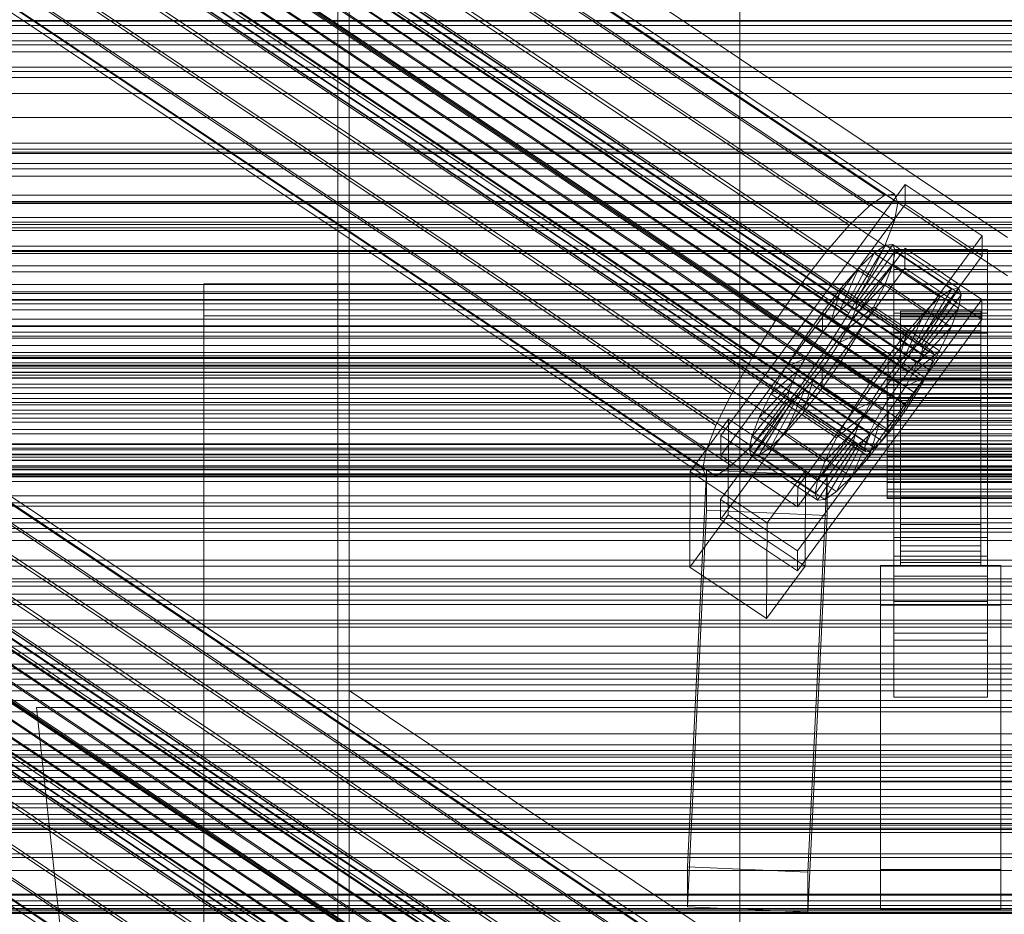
# Model space of a CAD drawing. Header units: millimetres. Extents: x -3490 to 61924, y -72580 to 6847.
# Tile 334 of 656: x -277 to -130, y -33016 to -32882. Entities that reach past the tile are written whole.
import ezdxf

# ---------------------------------------------------------------- set-up
doc = ezdxf.new("R2010")
doc.units = ezdxf.units.MM
for name, color, linetype, lineweight in [('COTAS_P', 1, 'Continuous', 0), ('frontal_C01', 7, 'Continuous', 0), ('frontal_C02', 7, 'Continuous', 0), ('frontal_C02-briq', 7, 'Continuous', 0), ('frontal_C03', 7, 'Continuous', 0), ('frontal_C03-dry', 7, 'Continuous', 0), ('frontal_dosificador', 7, 'Continuous', 0), ('frontal_secador', 7, 'Continuous', 0)]:
    doc.layers.add(name, color=color, linetype=linetype, lineweight=lineweight)
doc.dimstyles.new('R19_100', dxfattribs={"dimtxt": 250, "dimasz": 150, "dimexe": 150, "dimexo": 80, "dimgap": 100, "dimtad": 1, "dimtih": 1, "dimtoh": 1, "dimdsep": 46, "dimcen": 0.09, "dimadec": 0, "dimazin": 0, "dimtfac": 1, "dimtdec": 4, "dimtofl": 0, "dimtmove": 0, "dimatfit": 3, "dimfxl": 1, "dimtolj": 1, "dimtzin": 0, "dimarcsym": 0})

# ---------------------------------------------------------------- blocks, each defined once
blk = doc.blocks.new('DIM_R29_55')
at = {"layer": 'COTAS_P'}
for p, q in [((-3300, -33120), (-3150, -33075)), ((-60, -33120), (-210, -33075)), ((-3300, -34020), (-3300, -33120)), ((-3300, -33120), (-60, -33120)), ((-3300, -33120), (-3150, -33165)), ((-60, -33120), (-210, -33165)), ((-60, -34020), (-60, -33120))]:
    blk.add_line(p, q, dxfattribs=at)
blk.add_text('3240 P', height=250, dxfattribs=at).set_placement((-1680, -33020))
blk = doc.blocks.new('DIM_R29_58')
at = {"layer": 'COTAS_P'}
for p, q in [((-150, -32300), (550, -32300)), ((550, -32300), (505, -32450)), ((550, -34900), (550, -32300)), ((550, -32300), (595, -32450)), ((550, -34900), (505, -34750)), ((550, -34900), (595, -34750)), ((-150, -34900), (550, -34900))]:
    blk.add_line(p, q, dxfattribs=at)
blk.add_text('2600 P', height=250, rotation=90, dxfattribs=at).set_placement((450, -33600))

msp = doc.modelspace()

# ---------------------------------------------------------------- linework, layer by layer
at = {"layer": 'frontal_C01'}
for p, q in [((300, -32939.804), (-300, -32939.804)), ((-300, -32963.878), (300, -32963.878))]:
    msp.add_line(p, q, dxfattribs=at)
at = {"layer": 'frontal_C02'}
for p, q in [((-332.629, -32785.229), (-148.32, -32908.484)), ((-331.181, -32785.072), (-146.872, -32908.326)), ((-334.938, -32786.817), (-150.629, -32910.072)), ((-330.692, -32786.355), (-146.383, -32909.609)), ((-356.348, -32789.478), (-142.549, -32932.453)), ((-355.53, -32788.916), (-141.731, -32931.891)), ((-355.017, -32788.86), (-141.218, -32931.835)), ((-354.844, -32789.314), (-141.045, -32932.29)), ((-337.95, -32789.726), (-153.641, -32912.981)), ((-331.197, -32788.99), (-146.887, -32912.245)), ((-357.415, -32790.509), (-143.617, -32933.484)), ((-355.022, -32790.248), (-141.224, -32933.224)), ((-358.659, -32791.938), (-144.861, -32934.913)), ((-355.541, -32791.598), (-141.742, -32934.573)), ((-146.196, -32936.643), (-359.995, -32793.667)), ((-356.363, -32793.272), (-142.565, -32936.247)), ((-341.461, -32793.759), (-157.152, -32917.013)), ((-332.659, -32792.8), (-148.35, -32916.055)), ((-361.332, -32795.58), (-147.533, -32938.555)), ((-357.434, -32795.155), (-143.635, -32938.13)), ((-358.68, -32797.12), (-144.881, -32940.095)), ((-362.578, -32797.544), (-148.779, -32940.52)), ((-334.981, -32797.523), (-150.672, -32920.778)), ((-363.648, -32799.428), (-149.85, -32942.403)), ((-360.017, -32799.032), (-146.218, -32942.008)), ((-160.922, -32921.894), (-345.231, -32798.64)), ((-364.471, -32801.101), (-150.672, -32944.077)), ((-361.352, -32800.762), (-147.554, -32943.737)), ((-364.989, -32802.451), (-151.191, -32945.427)), ((-362.596, -32802.191), (-148.798, -32945.166)), ((-338.003, -32802.839), (-153.694, -32926.093)), ((-365.168, -32803.385), (-151.369, -32946.361)), ((-364.995, -32803.84), (-151.196, -32946.815)), ((-364.482, -32803.784), (-150.683, -32946.759)), ((-363.664, -32803.221), (-149.865, -32946.197)), ((-349.002, -32804.037), (-164.693, -32927.291)), ((-341.52, -32808.384), (-157.211, -32931.638)), ((-352.519, -32809.582), (-168.21, -32932.836)), ((-345.291, -32813.781), (-160.982, -32937.035)), ((-355.541, -32814.897), (-171.232, -32938.152)), ((-349.061, -32818.662), (-164.752, -32941.916)), ((-357.863, -32819.62), (-173.554, -32942.875)), ((-359.326, -32823.43), (-175.016, -32946.684)), ((-352.572, -32822.694), (-168.263, -32945.949)), ((-359.83, -32826.066), (-175.521, -32949.32)), ((-355.584, -32825.603), (-171.275, -32948.858)), ((-359.341, -32827.349), (-175.032, -32950.603)), ((-357.893, -32827.191), (-173.584, -32950.445)), ((-130, -32914.819), (-228.298, -32849.083)), ((-228.298, -32849.083), (-228.298, -32982.474)), ((-228.298, -32988.204), (-228.298, -32854.814)), ((-228.298, -32854.814), (-130, -32920.549)), ((300, -32882.371), (-300, -32882.371)), ((425, -32885.412), (-425, -32885.412)), ((-425, -32896.866), (425, -32896.866)), ((300, -32902.079), (-300, -32902.079)), ((-172.809, -32944.392), (-145.277, -32906.87)), ((-145.289, -32909.85), (-145.277, -32906.87)), ((-145.277, -32906.87), (-133.809, -32914.539)), ((-150.629, -32910.072), (-148.32, -32908.484)), ((-148.32, -32908.484), (-146.872, -32908.326)), ((-146.872, -32908.326), (-146.383, -32909.609)), ((300, -32909.43), (-300, -32909.43)), ((-145.289, -32909.85), (-172.821, -32947.373)), ((-153.641, -32912.981), (-150.629, -32910.072)), ((-146.383, -32909.609), (-146.887, -32912.245)), ((-133.821, -32917.519), (-145.289, -32909.85)), ((-157.152, -32917.013), (-153.641, -32912.981)), ((-146.887, -32912.245), (-148.35, -32916.055)), ((-133.809, -32914.539), (-161.341, -32952.061)), ((-133.809, -32914.539), (-133.821, -32917.519)), ((-153.199, -32924.222), (-148.226, -32915.962)), ((-152.686, -32924.166), (-147.143, -32915.844)), ((-148.35, -32916.055), (-150.672, -32920.778)), ((-148.226, -32915.962), (-149.953, -32917.149)), ((-147.143, -32915.844), (-148.226, -32915.962)), ((-148.226, -32915.962), (-138.396, -32922.535)), ((-147.143, -32915.844), (-137.313, -32922.417)), ((-146.777, -32916.803), (-147.143, -32915.844)), ((-172.847, -32953.93), (-145.315, -32916.407)), ((-161.353, -32955.042), (-133.821, -32917.519)), ((-160.922, -32921.894), (-157.152, -32917.013)), ((-154.017, -32924.784), (-149.953, -32917.149)), ((-152.513, -32924.62), (-146.777, -32916.803)), ((-149.953, -32917.149), (-152.207, -32919.325)), ((-149.953, -32917.149), (-140.123, -32923.723)), ((-147.155, -32918.775), (-146.777, -32916.803)), ((-147, -32919.562), (-147, -32916.581)), ((-147, -32916.581), (-133, -32916.581)), ((-147, -32962.4), (-147, -32916.581)), ((-146.777, -32916.803), (-136.948, -32923.377)), ((-145.327, -32919.388), (-145.315, -32916.407)), ((-145.315, -32916.407), (-133.847, -32924.076)), ((-133, -32916.581), (-133, -32919.562)), ((-133, -32916.581), (-133, -32962.4)), ((-332.629, -32918.62), (-148.32, -33041.874)), ((-331.181, -32918.462), (-146.872, -33041.717)), ((-152.692, -32925.554), (-147.155, -32918.775)), ((-148.249, -32921.625), (-147.155, -32918.775)), ((-147.155, -32918.775), (-137.325, -32925.349)), ((-334.938, -32920.207), (-150.629, -33043.462)), ((-330.692, -32919.745), (-146.383, -33042.999)), ((-145.327, -32919.388), (-172.859, -32956.91)), ((-155.085, -32925.815), (-152.207, -32919.325)), ((-152.207, -32919.325), (-154.833, -32922.342)), ((-152.207, -32919.325), (-142.377, -32925.899)), ((-133, -32919.562), (-147, -32919.562)), ((-147, -32919.562), (-147, -32965.38)), ((-133.859, -32927.057), (-145.327, -32919.388)), ((-133, -32965.38), (-133, -32919.562)), ((300, -32921.819), (-300, -32921.819)), ((250, -32921.727), (-250, -32921.727)), ((-250, -32921.727), (-250, -35767.183)), ((-250, -32921.727), (-250, -32926.497)), ((-164.693, -32927.291), (-160.922, -32921.894)), ((-150.672, -32920.778), (-153.694, -32926.093)), ((-153.21, -32926.904), (-148.249, -32921.625)), ((-149.985, -32925.158), (-148.249, -32921.625)), ((-148.249, -32921.625), (-138.419, -32928.198)), ((-356.348, -32922.869), (-142.549, -33065.844)), ((-355.53, -32922.306), (-141.731, -33065.281)), ((-355.017, -32922.25), (-141.218, -33065.225)), ((-354.844, -32922.705), (-141.045, -33065.68)), ((-337.95, -32923.116), (-153.641, -33046.371)), ((-331.197, -32922.381), (-146.887, -33045.635)), ((-154.833, -32922.342), (-157.653, -32925.993)), ((-156.329, -32927.244), (-154.833, -32922.342)), ((-154.833, -32922.342), (-145.003, -32928.915)), ((-138.396, -32922.535), (-143.369, -32930.795)), ((-137.313, -32922.417), (-142.856, -32930.74)), ((-136.948, -32923.377), (-142.683, -32931.194)), ((-140.123, -32923.723), (-138.396, -32922.535)), ((-138.396, -32922.535), (-137.313, -32922.417)), ((-136.948, -32923.377), (-137.325, -32925.349)), ((-137.313, -32922.417), (-136.948, -32923.377)), ((-357.415, -32923.899), (-143.617, -33066.875)), ((-355.541, -32924.988), (-141.742, -33067.964)), ((-355.022, -32923.639), (-141.224, -33066.614)), ((-133.847, -32924.076), (-161.379, -32961.599)), ((-155.085, -32925.815), (-154.017, -32924.784)), ((-154.017, -32924.784), (-153.199, -32924.222)), ((-144.188, -32931.358), (-154.017, -32924.784)), ((-153.199, -32924.222), (-152.686, -32924.166)), ((-143.369, -32930.795), (-153.199, -32924.222)), ((-152.513, -32924.62), (-152.692, -32925.554)), ((-142.856, -32930.74), (-152.686, -32924.166)), ((-152.686, -32924.166), (-152.513, -32924.62)), ((-142.683, -32931.194), (-152.513, -32924.62)), ((-140.123, -32923.723), (-144.188, -32931.358)), ((-142.377, -32925.899), (-140.123, -32923.723)), ((-133.847, -32924.076), (-133.859, -32927.057)), ((-358.659, -32925.328), (-144.861, -33068.303)), ((-332.659, -32926.19), (-148.35, -33049.445)), ((300, -32925.624), (-300, -32925.624)), ((-250, -35771.953), (-250, -32926.497)), ((-250, -32926.497), (250, -32926.497)), ((-157.653, -32925.993), (-160.474, -32930.03)), ((-157.653, -32925.993), (-157.665, -32928.973)), ((-147.823, -32932.567), (-157.653, -32925.993)), ((-153.694, -32926.093), (-157.211, -32931.638)), ((-156.329, -32927.244), (-155.085, -32925.815)), ((-145.255, -32932.389), (-155.085, -32925.815)), ((-154.033, -32928.578), (-149.985, -32925.158)), ((-152.692, -32925.554), (-153.21, -32926.904)), ((-142.862, -32932.128), (-152.692, -32925.554)), ((-152.246, -32929.134), (-149.985, -32925.158)), ((-149.985, -32925.158), (-140.156, -32931.731)), ((-147, -32929.099), (-147, -32926.119)), ((-147, -32926.119), (-133, -32926.119)), ((-147, -32971.937), (-147, -32926.119)), ((-146, -32935.802), (-146, -32925.811)), ((-146, -32925.811), (-146, -32926.257)), ((-146, -32925.811), (-134, -32925.811)), ((-146, -32926.658), (-146, -32925.811)), ((-146, -32936.014), (-146, -32926.257)), ((-146, -32926.257), (-146, -32927.966)), ((-146, -32926.257), (-134, -32926.257)), ((-142.377, -32925.899), (-145.255, -32932.389)), ((-145.003, -32928.915), (-142.377, -32925.899)), ((-137.325, -32925.349), (-142.862, -32932.128)), ((-137.325, -32925.349), (-138.419, -32928.198)), ((-134, -32926.257), (-134, -32925.811)), ((-134, -32925.811), (-134, -32935.802)), ((-134, -32925.811), (-134, -32926.658)), ((-134, -32927.966), (-134, -32926.257)), ((-134, -32926.257), (-134, -32936.014)), ((-133, -32926.119), (-133, -32929.099)), ((-133, -32926.119), (-133, -32971.937)), ((-146.196, -33070.033), (-359.995, -32927.058)), ((-356.363, -32926.662), (-142.565, -33069.637)), ((-341.461, -32927.149), (-157.152, -33050.404)), ((-168.21, -32932.836), (-164.693, -32927.291)), ((-161.391, -32964.579), (-133.859, -32927.057)), ((-157.665, -32928.973), (-156.329, -32927.244)), ((-146.499, -32933.818), (-156.329, -32927.244)), ((-153.21, -32926.904), (-154.033, -32928.578)), ((-143.38, -32933.478), (-153.21, -32926.904)), ((-146, -32936.204), (-146, -32926.658)), ((-146, -32926.658), (-134, -32926.658)), ((-146, -32928.742), (-146, -32926.658)), ((-146, -32936.823), (-146, -32927.966)), ((-146, -32927.966), (-146, -32930.822)), ((-146, -32927.966), (-134, -32927.966)), ((-134, -32926.658), (-134, -32936.204)), ((-134, -32926.658), (-134, -32928.742)), ((-134, -32930.822), (-134, -32927.966)), ((-134, -32927.966), (-134, -32936.823)), ((-361.332, -32928.97), (-147.533, -33071.945)), ((-357.434, -32928.545), (-143.635, -33071.521)), ((-159.001, -32930.886), (-157.665, -32928.973)), ((-157.665, -32928.973), (-147.835, -32935.547)), ((-154.033, -32928.578), (-155.103, -32930.461)), ((-155.103, -32930.461), (-152.246, -32929.134)), ((-154.877, -32933.282), (-152.246, -32929.134)), ((-144.203, -32935.151), (-154.033, -32928.578)), ((-152.246, -32929.134), (-142.416, -32935.707)), ((-147.823, -32932.567), (-145.003, -32928.915)), ((-133, -32929.099), (-147, -32929.099)), ((-147, -32929.099), (-147, -32974.918)), ((-145.003, -32928.915), (-146.499, -32933.818)), ((-146, -32937.191), (-146, -32928.742)), ((-146, -32928.742), (-134, -32928.742)), ((-146, -32931.92), (-146, -32928.742)), ((-138.419, -32928.198), (-143.38, -32933.478)), ((-138.419, -32928.198), (-140.156, -32931.731)), ((-134, -32928.742), (-134, -32937.191)), ((-134, -32928.742), (-134, -32931.92)), ((-133, -32974.918), (-133, -32929.099)), ((-358.68, -32930.51), (-144.881, -33073.486)), ((-334.981, -32930.914), (-150.672, -33054.168)), ((300, -32929.85), (-300, -32929.85)), ((-160.474, -32930.03), (-163.105, -32934.178)), ((-159.001, -32930.886), (-160.474, -32930.03)), ((-160.474, -32930.03), (-150.644, -32936.604)), ((-160.247, -32932.851), (-159.001, -32930.886)), ((-149.171, -32937.459), (-159.001, -32930.886)), ((-155.103, -32930.461), (-156.35, -32932.426)), ((-145.274, -32937.035), (-155.103, -32930.461)), ((-146, -32938.176), (-146, -32930.822)), ((-146, -32930.822), (-146, -32934.631)), ((-146, -32930.822), (-134, -32930.822)), ((-143.369, -32930.795), (-144.188, -32931.358)), ((-142.856, -32930.74), (-143.369, -32930.795)), ((-142.683, -32931.194), (-142.856, -32930.74)), ((-134, -32934.631), (-134, -32930.822)), ((-134, -32930.822), (-134, -32938.176)), ((-362.578, -32930.935), (-148.779, -33073.91)), ((-160.922, -33055.285), (-345.231, -32932.03)), ((-157.211, -32931.638), (-160.982, -32937.035)), ((-145.255, -32932.389), (-146.499, -32933.818)), ((-146, -32938.696), (-146, -32931.92)), ((-146, -32931.92), (-134, -32931.92)), ((-146, -32935.975), (-146, -32931.92)), ((-144.188, -32931.358), (-145.255, -32932.389)), ((-140.156, -32931.731), (-144.203, -32935.151)), ((-143.38, -32933.478), (-142.862, -32932.128)), ((-142.862, -32932.128), (-142.683, -32931.194)), ((-142.549, -32932.453), (-141.731, -32931.891)), ((-140.156, -32931.731), (-142.416, -32935.707)), ((-141.731, -32931.891), (-141.218, -32931.835)), ((-141.045, -32932.29), (-141.224, -32933.224)), ((-141.218, -32931.835), (-141.045, -32932.29)), ((-134, -32931.92), (-134, -32938.696)), ((-134, -32931.92), (-134, -32935.975)), ((-363.648, -32932.818), (-149.85, -33075.793)), ((-360.017, -32932.423), (-146.218, -33075.398)), ((-171.232, -32938.152), (-168.21, -32932.836)), ((-160.247, -32932.851), (-163.105, -32934.178)), ((-161.318, -32934.734), (-160.247, -32932.851)), ((-150.417, -32939.424), (-160.247, -32932.851)), ((-157.698, -32937.319), (-154.877, -32933.282)), ((-156.35, -32932.426), (-157.686, -32934.338)), ((-156.35, -32932.426), (-154.877, -32933.282)), ((-146.52, -32939), (-156.35, -32932.426)), ((-154.877, -32933.282), (-145.047, -32939.855)), ((-150.644, -32936.604), (-147.823, -32932.567)), ((-147.835, -32935.547), (-147.823, -32932.567)), ((-146.499, -32933.818), (-147.835, -32935.547)), ((-144.861, -32934.913), (-143.617, -32933.484)), ((-144.203, -32935.151), (-143.38, -32933.478)), ((-143.617, -32933.484), (-142.549, -32932.453)), ((-141.224, -32933.224), (-141.742, -32934.573)), ((-364.471, -32934.492), (-150.672, -33077.467)), ((-361.352, -32934.152), (-147.554, -33077.127)), ((-163.105, -32934.178), (-165.365, -32938.154)), ((-161.318, -32934.734), (-165.365, -32938.154)), ((-163.105, -32934.178), (-153.275, -32940.752)), ((-162.14, -32936.408), (-161.318, -32934.734)), ((-151.488, -32941.308), (-161.318, -32934.734)), ((-157.686, -32934.338), (-159.022, -32936.068)), ((-157.686, -32934.338), (-157.698, -32937.319)), ((-147.856, -32940.912), (-157.686, -32934.338)), ((-146.196, -32936.643), (-144.861, -32934.913)), ((-146, -32939.98), (-146, -32934.631)), ((-146, -32934.631), (-146, -32939.132)), ((-146, -32934.631), (-134, -32934.631)), ((-145.274, -32937.035), (-144.203, -32935.151)), ((-141.742, -32934.573), (-142.565, -32936.247)), ((-134, -32939.132), (-134, -32934.631)), ((-134, -32934.631), (-134, -32939.98)), ((-365.168, -32936.776), (-151.369, -33079.751)), ((-364.989, -32935.842), (-151.191, -33078.817)), ((-363.664, -32936.612), (-149.865, -33079.587)), ((-362.596, -32935.581), (-148.798, -33078.556)), ((-338.003, -32936.229), (-153.694, -33059.484)), ((-162.14, -32936.408), (-167.102, -32941.687)), ((-162.659, -32937.757), (-162.14, -32936.408)), ((-152.311, -32942.981), (-162.14, -32936.408)), ((-159.022, -32936.068), (-160.518, -32940.97)), ((-159.022, -32936.068), (-160.266, -32937.497)), ((-149.192, -32942.641), (-159.022, -32936.068)), ((-153.275, -32940.752), (-150.644, -32936.604)), ((-150.644, -32936.604), (-149.171, -32937.459)), ((-147.835, -32935.547), (-149.171, -32937.459)), ((-148, -32936.204), (-148, -32935.802)), ((-148, -32935.802), (-148, -32936.014)), ((-148, -32935.802), (148, -32935.802)), ((-148, -32936.014), (-148, -32936.823)), ((-148, -32936.014), (148, -32936.014)), ((-148, -32937.191), (-148, -32936.204)), ((-148, -32936.204), (148, -32936.204)), ((-147.533, -32938.555), (-146.196, -32936.643)), ((-146, -32936.014), (-146, -32935.802)), ((-134, -32935.802), (-146, -32935.802)), ((-146, -32935.802), (-146, -32936.204)), ((-146, -32940.617), (-146, -32935.975)), ((-146, -32935.975), (-134, -32935.975)), ((-146, -32940.631), (-146, -32935.975)), ((-146, -32936.823), (-146, -32936.014)), ((-134, -32936.014), (-146, -32936.014)), ((-134, -32936.204), (-146, -32936.204)), ((-146, -32936.204), (-146, -32937.191)), ((-142.416, -32935.707), (-145.274, -32937.035)), ((-142.416, -32935.707), (-145.047, -32939.855)), ((-142.565, -32936.247), (-143.635, -32938.13)), ((-134, -32935.802), (-134, -32936.014)), ((-134, -32936.204), (-134, -32935.802)), ((-134, -32935.975), (-134, -32940.617)), ((-134, -32935.975), (-134, -32940.631)), ((-134, -32936.014), (-134, -32936.823)), ((-134, -32937.191), (-134, -32936.204)), ((-364.995, -32937.23), (-151.196, -33080.205)), ((-364.482, -32937.174), (-150.683, -33080.15)), ((-349.002, -32937.427), (-164.693, -33060.682)), ((-173.554, -32942.875), (-171.232, -32938.152)), ((-162.659, -32937.757), (-168.196, -32944.537)), ((-165.365, -32938.154), (-167.102, -32941.687)), ((-165.365, -32938.154), (-155.535, -32944.728)), ((-160.982, -32937.035), (-164.752, -32941.916)), ((-160.266, -32937.497), (-163.144, -32943.987)), ((-162.837, -32938.691), (-162.659, -32937.757)), ((-152.829, -32944.331), (-162.659, -32937.757)), ((-160.266, -32937.497), (-161.333, -32938.528)), ((-160.518, -32940.97), (-157.698, -32937.319)), ((-150.436, -32944.07), (-160.266, -32937.497)), ((-157.698, -32937.319), (-147.868, -32943.892)), ((-149.171, -32937.459), (-150.417, -32939.424)), ((-148, -32936.823), (-148, -32938.176)), ((-148, -32936.823), (148, -32936.823)), ((-148, -32938.696), (-148, -32937.191)), ((-148, -32937.191), (148, -32937.191)), ((-148, -32938.176), (-148, -32939.98)), ((-148, -32938.176), (148, -32938.176)), ((-146.52, -32939), (-145.274, -32937.035)), ((-146, -32938.176), (-146, -32936.823)), ((-134, -32936.823), (-146, -32936.823)), ((-134, -32937.191), (-146, -32937.191)), ((-146, -32937.191), (-146, -32938.696)), ((-146, -32939.98), (-146, -32938.176)), ((-134, -32938.176), (-146, -32938.176)), ((-143.635, -32938.13), (-144.881, -32940.095)), ((-134, -32936.823), (-134, -32938.176)), ((-134, -32938.696), (-134, -32937.191)), ((-134, -32938.176), (-134, -32939.98)), ((-162.837, -32938.691), (-168.573, -32946.509)), ((-162.664, -32939.146), (-168.208, -32947.468)), ((-162.151, -32939.09), (-167.125, -32947.35)), ((-161.333, -32938.528), (-165.397, -32946.163)), ((-162.664, -32939.146), (-162.837, -32938.691)), ((-153.008, -32945.265), (-162.837, -32938.691)), ((-162.151, -32939.09), (-162.664, -32939.146)), ((-152.835, -32945.72), (-162.664, -32939.146)), ((-161.333, -32938.528), (-162.151, -32939.09)), ((-152.321, -32945.664), (-162.151, -32939.09)), ((-151.503, -32945.101), (-161.333, -32938.528)), ((-153.275, -32940.752), (-150.417, -32939.424)), ((-150.417, -32939.424), (-151.488, -32941.308)), ((-148.779, -32940.52), (-147.533, -32938.555)), ((-148, -32940.617), (-148, -32938.696)), ((-148, -32938.696), (148, -32938.696)), ((-147.856, -32940.912), (-146.52, -32939)), ((-145.047, -32939.855), (-146.52, -32939)), ((-134, -32938.696), (-146, -32938.696)), ((-146, -32938.696), (-146, -32940.617)), ((-146, -32939.132), (-146, -32942.112)), ((-134, -32939.132), (-146, -32939.132)), ((-146, -32939.132), (-146, -32944.019)), ((-134, -32940.617), (-134, -32938.696)), ((-134, -32942.112), (-134, -32939.132)), ((-134, -32944.019), (-134, -32939.132)), ((-163.144, -32943.987), (-160.518, -32940.97)), ((-160.518, -32940.97), (-150.688, -32947.544)), ((-155.535, -32944.728), (-153.275, -32940.752)), ((-149.85, -32942.403), (-148.779, -32940.52)), ((-149.192, -32942.641), (-147.856, -32940.912)), ((-148, -32939.98), (-148, -32942.112)), ((-148, -32939.98), (148, -32939.98)), ((-148, -32942.823), (-148, -32940.617)), ((-148, -32940.617), (148, -32940.617)), ((-145.047, -32939.855), (-147.868, -32943.892)), ((-147.868, -32943.892), (-147.856, -32940.912)), ((-144.881, -32940.095), (-146.218, -32942.008)), ((-146, -32942.112), (-146, -32939.98)), ((-134, -32939.98), (-146, -32939.98)), ((-134, -32940.617), (-146, -32940.617)), ((-146, -32940.617), (-146, -32942.823)), ((-146, -32942.823), (-146, -32940.631)), ((-146, -32940.631), (-134, -32940.631)), ((-146, -32945.571), (-146, -32940.631)), ((-134, -32939.98), (-134, -32942.112)), ((-134, -32942.823), (-134, -32940.617)), ((-134, -32940.631), (-134, -32942.823)), ((-134, -32940.631), (-134, -32945.571)), ((-341.52, -32941.774), (-157.211, -33065.029)), ((-177.394, -32949.752), (-171.658, -32941.934)), ((-171.715, -32956.241), (-171.658, -32941.934)), ((-171.658, -32941.934), (-160.19, -32949.604)), ((-164.752, -32941.916), (-168.263, -32945.949)), ((-167.102, -32941.687), (-168.196, -32944.537)), ((-167.102, -32941.687), (-157.272, -32948.261)), ((-155.535, -32944.728), (-151.488, -32941.308)), ((-151.488, -32941.308), (-152.311, -32942.981)), ((-150.688, -32947.544), (-149.192, -32942.641)), ((-150.672, -32944.077), (-149.85, -32942.403)), ((-150.436, -32944.07), (-149.192, -32942.641)), ((-148, -32942.112), (-148, -32944.427)), ((148, -32942.112), (-148, -32942.112)), ((-146.218, -32942.008), (-147.554, -32943.737)), ((-146, -32942.112), (-134, -32942.112)), ((-146, -32944.427), (-146, -32942.112)), ((-134, -32942.112), (-134, -32944.427)), ((-352.519, -32942.972), (-168.21, -33066.227)), ((-175.016, -32946.684), (-173.554, -32942.875)), ((-165.397, -32946.163), (-163.144, -32943.987)), ((-163.144, -32943.987), (-153.314, -32950.56)), ((-157.272, -32948.261), (-152.311, -32942.981)), ((-153.314, -32950.56), (-150.436, -32944.07)), ((-152.311, -32942.981), (-152.829, -32944.331)), ((-151.503, -32945.101), (-150.436, -32944.07)), ((-151.191, -32945.427), (-150.672, -32944.077)), ((-147.868, -32943.892), (-150.688, -32947.544)), ((-147.554, -32943.737), (-148.798, -32945.166)), ((-148, -32945.163), (-148, -32942.823)), ((-148, -32942.823), (148, -32942.823)), ((-134, -32942.823), (-146, -32942.823)), ((-146, -32942.823), (-146, -32945.163)), ((-146, -32944.427), (-146, -32944.019)), ((-146, -32944.019), (-146, -32948.959)), ((-146, -32944.019), (-134, -32944.019)), ((-134, -32945.163), (-134, -32942.823)), ((-134, -32948.959), (-134, -32944.019)), ((-134, -32944.019), (-134, -32944.427)), ((-172.809, -32944.392), (-172.821, -32947.373)), ((-161.341, -32952.061), (-172.809, -32944.392)), ((-168.196, -32944.537), (-168.573, -32946.509)), ((-168.196, -32944.537), (-158.366, -32951.11)), ((-158.743, -32953.082), (-153.008, -32945.265)), ((-158.366, -32951.11), (-152.829, -32944.331)), ((-157.272, -32948.261), (-155.535, -32944.728)), ((-155.567, -32952.736), (-151.503, -32945.101)), ((-152.829, -32944.331), (-153.008, -32945.265)), ((-153.008, -32945.265), (-152.835, -32945.72)), ((-152.321, -32945.664), (-151.503, -32945.101)), ((-151.369, -32946.361), (-151.191, -32945.427)), ((-148.798, -32945.166), (-149.865, -32946.197)), ((-148, -32944.427), (-148, -32946.767)), ((-148, -32944.427), (148, -32944.427)), ((-148, -32947.477), (-148, -32945.163)), ((-148, -32945.163), (148, -32945.163)), ((-146, -32946.767), (-146, -32944.427)), ((-134, -32944.427), (-146, -32944.427)), ((-146, -32945.163), (-146, -32945.571)), ((-134, -32945.163), (-146, -32945.163)), ((-146, -32945.163), (-146, -32947.477)), ((-146, -32945.571), (-134, -32945.571)), ((-146, -32950.458), (-146, -32945.571)), ((-134, -32944.427), (-134, -32946.767)), ((-134, -32945.571), (-134, -32945.163)), ((-134, -32947.477), (-134, -32945.163)), ((-134, -32945.571), (-134, -32950.458)), ((-175.521, -32949.32), (-175.016, -32946.684)), ((-168.263, -32945.949), (-171.275, -32948.858)), ((-168.573, -32946.509), (-168.208, -32947.468)), ((-168.573, -32946.509), (-158.743, -32953.082)), ((-167.125, -32947.35), (-165.397, -32946.163)), ((-165.397, -32946.163), (-155.567, -32952.736)), ((-158.378, -32954.042), (-152.835, -32945.72)), ((-157.295, -32953.924), (-152.321, -32945.664)), ((-152.835, -32945.72), (-152.321, -32945.664)), ((-151.196, -32946.815), (-151.369, -32946.361)), ((-150.683, -32946.759), (-151.196, -32946.815)), ((-149.865, -32946.197), (-150.683, -32946.759)), ((-148, -32946.767), (-148, -32948.973)), ((-148, -32946.767), (148, -32946.767)), ((-146, -32948.973), (-146, -32946.767)), ((-146, -32946.767), (-146, -32948.959)), ((-134, -32946.767), (-146, -32946.767)), ((-134, -32948.959), (-134, -32946.767)), ((-134, -32946.767), (-134, -32948.973)), ((-355.541, -32948.287), (-171.232, -33071.542)), ((-345.291, -32947.171), (-160.982, -33070.426)), ((-172.821, -32947.373), (-161.353, -32955.042)), ((-168.208, -32947.468), (-167.125, -32947.35)), ((-168.208, -32947.468), (-158.378, -32954.042)), ((-167.125, -32947.35), (-157.295, -32953.924)), ((-158.366, -32951.11), (-157.272, -32948.261)), ((-150.688, -32947.544), (-153.314, -32950.56)), ((-148, -32949.61), (-148, -32947.477)), ((-148, -32947.477), (148, -32947.477)), ((-146, -32947.477), (-146, -32950.458)), ((-134, -32947.477), (-146, -32947.477)), ((-146, -32947.477), (-146, -32949.61)), ((-134, -32950.458), (-134, -32947.477)), ((-134, -32949.61), (-134, -32947.477)), ((-177.811, -33008.811), (-174.943, -32949.545)), ((-177.394, -32949.752), (-177.451, -32964.058)), ((-165.926, -32957.421), (-177.394, -32949.752)), ((-175.032, -32950.603), (-175.521, -32949.32)), ((-174.943, -32955.507), (-174.943, -32949.545)), ((-174.943, -32949.545), (-156.962, -32950.338)), ((-171.275, -32948.858), (-173.584, -32950.445)), ((-160.19, -32949.604), (-165.926, -32957.421)), ((-160.19, -32949.604), (-160.247, -32963.91)), ((-148, -32948.973), (-148, -32950.894)), ((-148, -32948.973), (148, -32948.973)), ((-148, -32951.414), (-148, -32949.61)), ((-148, -32949.61), (148, -32949.61)), ((-146, -32948.959), (-146, -32953.615)), ((-146, -32948.959), (-134, -32948.959)), ((-146, -32950.894), (-146, -32948.973)), ((-146, -32948.973), (-146, -32953.615)), ((-134, -32948.973), (-146, -32948.973)), ((-146, -32949.61), (-146, -32954.959)), ((-134, -32949.61), (-146, -32949.61)), ((-146, -32949.61), (-146, -32951.414)), ((-134, -32953.615), (-134, -32948.959)), ((-134, -32953.615), (-134, -32948.973)), ((-134, -32948.973), (-134, -32950.894)), ((-134, -32954.959), (-134, -32949.61)), ((-134, -32951.414), (-134, -32949.61)), ((-173.584, -32950.445), (-175.032, -32950.603)), ((-156.962, -32950.338), (-159.83, -33009.603)), ((-158.743, -32953.082), (-158.366, -32951.11)), ((-156.962, -32950.338), (-156.962, -32956.3)), ((-153.314, -32950.56), (-155.567, -32952.736)), ((-148, -32950.894), (-148, -32952.399)), ((-148, -32950.894), (148, -32950.894)), ((-148, -32952.766), (-148, -32951.414)), ((-148, -32951.414), (148, -32951.414)), ((-146, -32950.458), (-134, -32950.458)), ((-146, -32954.959), (-146, -32950.458)), ((-146, -32952.399), (-146, -32950.894)), ((-146, -32950.894), (-146, -32957.67)), ((-134, -32950.894), (-146, -32950.894)), ((-146, -32951.414), (-146, -32958.767)), ((-134, -32951.414), (-146, -32951.414)), ((-146, -32951.414), (-146, -32952.766)), ((-134, -32950.458), (-134, -32954.959)), ((-134, -32957.67), (-134, -32950.894)), ((-134, -32950.894), (-134, -32952.399)), ((-134, -32958.767), (-134, -32951.414)), ((-134, -32952.766), (-134, -32951.414)), ((-349.061, -32952.052), (-164.752, -33075.307)), ((-161.353, -32955.042), (-161.341, -32952.061)), ((-155.567, -32952.736), (-157.295, -32953.924)), ((-148, -32952.399), (-148, -32953.386)), ((-148, -32952.399), (148, -32952.399)), ((-148, -32953.576), (-148, -32952.766)), ((-148, -32952.766), (148, -32952.766)), ((-146, -32953.386), (-146, -32952.399)), ((-146, -32952.399), (-146, -32960.848)), ((-134, -32952.399), (-146, -32952.399)), ((-146, -32952.766), (-146, -32961.624)), ((-134, -32952.766), (-146, -32952.766)), ((-146, -32952.766), (-146, -32953.576)), ((-134, -32960.848), (-134, -32952.399)), ((-134, -32952.399), (-134, -32953.386)), ((-134, -32961.624), (-134, -32952.766)), ((-134, -32953.576), (-134, -32952.766)), ((-357.863, -32953.011), (-173.554, -33076.265)), ((-172.847, -32953.93), (-172.859, -32956.91)), ((-161.379, -32961.599), (-172.847, -32953.93)), ((-158.378, -32954.042), (-158.743, -32953.082)), ((-157.295, -32953.924), (-158.378, -32954.042)), ((-148, -32953.386), (-148, -32953.787)), ((-148, -32953.386), (148, -32953.386)), ((-148, -32953.787), (-148, -32953.576)), ((-148, -32953.576), (148, -32953.576)), ((-148, -32953.787), (148, -32953.787)), ((-146, -32953.787), (-146, -32953.386)), ((-146, -32953.386), (-146, -32962.931)), ((-134, -32953.386), (-146, -32953.386)), ((-146, -32953.576), (-146, -32963.333)), ((-134, -32953.576), (-146, -32953.576)), ((-146, -32953.576), (-146, -32953.787)), ((-146, -32953.615), (-146, -32957.67)), ((-146, -32953.615), (-134, -32953.615)), ((-146, -32953.787), (-146, -32963.779)), ((-134, -32953.787), (-146, -32953.787)), ((-134, -32962.931), (-134, -32953.386)), ((-134, -32953.386), (-134, -32953.787)), ((-134, -32963.333), (-134, -32953.576)), ((-134, -32953.787), (-134, -32953.576)), ((-134, -32957.67), (-134, -32953.615)), ((-134, -32963.779), (-134, -32953.787)), ((-177.811, -33014.773), (-174.943, -32955.507)), ((-156.962, -32956.3), (-174.943, -32955.507)), ((-146, -32954.959), (-134, -32954.959)), ((-146, -32958.767), (-146, -32954.959)), ((-134, -32954.959), (-134, -32958.767)), ((-359.326, -32956.82), (-175.016, -33080.075)), ((-352.572, -32956.085), (-168.263, -33079.339)), ((-171.715, -32956.241), (-177.451, -32964.058)), ((-172.859, -32956.91), (-161.391, -32964.579)), ((-160.247, -32963.91), (-171.715, -32956.241)), ((-159.83, -33015.565), (-156.962, -32956.3)), ((-165.983, -32971.727), (-165.926, -32957.421)), ((-146, -32957.67), (-146, -32960.848)), ((-146, -32957.67), (-134, -32957.67)), ((-146, -32958.767), (-134, -32958.767)), ((-146, -32961.624), (-146, -32958.767)), ((-134, -32960.848), (-134, -32957.67)), ((-134, -32958.767), (-134, -32961.624)), ((-359.83, -32959.456), (-175.521, -33082.711)), ((-355.584, -32958.994), (-171.275, -33082.248)), ((-147, -32973.903), (-147, -32959.596)), ((-147, -32959.596), (-133, -32959.596)), ((-147, -32969.142), (-147, -32959.596)), ((-133, -32959.596), (-133, -32973.903)), ((-133, -32959.596), (-133, -32969.142)), ((-359.341, -32960.739), (-175.032, -33083.994)), ((-357.893, -32960.581), (-173.584, -33083.836)), ((-161.391, -32964.579), (-161.379, -32961.599)), ((-146, -32960.848), (-146, -32962.931)), ((-146, -32960.848), (-134, -32960.848)), ((-146, -32961.624), (-134, -32961.624)), ((-146, -32963.333), (-146, -32961.624)), ((-134, -32962.931), (-134, -32960.848)), ((-134, -32961.624), (-134, -32963.333)), ((-133, -32962.4), (-147, -32962.4)), ((-147, -32962.4), (-147, -32965.38)), ((-146, -32962.931), (-146, -32963.779)), ((-146, -32962.931), (-134, -32962.931)), ((-134, -32963.779), (-134, -32962.931)), ((-133, -32965.38), (-133, -32962.4)), ((-177.451, -32964.058), (-165.983, -32971.727)), ((-165.983, -32971.727), (-160.247, -32963.91)), ((-149, -32969.73), (-149, -32963.769)), ((-149, -32963.769), (-131, -32963.769)), ((-149, -33009.206), (-149, -32963.769)), ((-146, -32963.333), (-134, -32963.333)), ((-146, -32963.779), (-146, -32963.333)), ((-146, -32963.779), (-134, -32963.779)), ((-134, -32963.333), (-134, -32963.779)), ((-131, -32963.769), (-131, -32969.73)), ((-131, -32963.769), (-131, -33009.206)), ((-147, -32965.38), (-133, -32965.38)), ((-133, -32969.142), (-147, -32969.142)), ((-147, -32969.142), (-147, -32983.448)), ((-133, -32983.448), (-133, -32969.142)), ((-131, -32969.73), (-149, -32969.73)), ((-149, -33015.167), (-149, -32969.73)), ((-131, -33015.167), (-131, -32969.73)), ((-133, -32971.937), (-147, -32971.937)), ((-147, -32971.937), (-147, -32974.918)), ((-133, -32974.918), (-133, -32971.937)), ((-133, -32973.903), (-147, -32973.903)), ((-147, -32973.903), (-147, -32983.448)), ((-147, -32974.918), (-133, -32974.918)), ((-133, -32983.448), (-133, -32973.903)), ((-130, -33048.209), (-228.298, -32982.474)), ((-228.298, -32982.474), (-228.298, -33115.864)), ((-228.298, -32982.474), (-228.298, -32988.204)), ((-147, -32983.448), (-133, -32983.448)), ((-228.298, -33121.594), (-228.298, -32988.204)), ((-228.298, -32988.204), (-130, -33053.94)), ((-425, -33003.661), (425, -33003.661)), ((-159.83, -33009.603), (-177.811, -33008.811)), ((-177.811, -33008.811), (-177.811, -33014.773)), ((-159.83, -33015.565), (-159.83, -33009.603)), ((-131, -33009.206), (-149, -33009.206)), ((-149, -33009.206), (-149, -33015.167)), ((-131, -33015.167), (-131, -33009.206)), ((425, -33015.116), (-425, -33015.116)), ((-177.811, -33014.773), (-159.83, -33015.565)), ((-149, -33015.167), (-131, -33015.167))]:
    msp.add_line(p, q, dxfattribs=at)
at = {"layer": 'frontal_C02-briq'}
for q in [(-255, -33170), (275, -32985)]:
    msp.add_line((-275, -32985), q, dxfattribs=at)
at = {"layer": 'frontal_C03'}
for p, q in [((-1250, -32883.162), (1250, -32883.162)), ((1500, -32884.317), (-1500, -32884.317)), ((1250, -32886.014), (-1250, -32886.014)), ((1250, -32887.071), (-1250, -32887.071)), ((1250, -32889.378), (-1250, -32889.378)), ((1250, -32890.032), (-1250, -32890.032)), ((1250, -32890.913), (-1250, -32890.913)), ((-1500, -32893.3), (1500, -32893.3)), ((1250, -32900.72), (-1250, -32900.72)), ((1250, -32901.601), (-1250, -32901.601)), ((1250, -32902.254), (-1250, -32902.254)), ((1250, -32904.562), (-1250, -32904.562)), ((-1250, -32905.619), (1250, -32905.619)), ((1250, -32908.471), (-1250, -32908.471)), ((1250, -32909.529), (-1250, -32909.529)), ((1250, -32911.836), (-1250, -32911.836)), ((1250, -32912.49), (-1250, -32912.49)), ((1250, -32913.371), (-1250, -32913.371)), ((-1250, -32916.092), (1250, -32916.092)), ((-1250, -32916.725), (1250, -32916.725)), ((-1250, -32917.189), (1250, -32917.189)), ((-1250, -32919.044), (1250, -32919.044)), ((-1250, -32919.941), (1250, -32919.941)), ((-1250, -32922.893), (1250, -32922.893)), ((1250, -32923.177), (-1250, -32923.177)), ((1250, -32924.059), (-1250, -32924.059)), ((-1250, -32924.16), (1250, -32924.16)), ((1250, -32924.712), (-1250, -32924.712)), ((1250, -32927.019), (-1250, -32927.019)), ((1530, -32928.942), (-1530, -32928.942)), ((-1250, -32928.008), (1250, -32928.008)), ((-1250, -32928.077), (1250, -32928.077)), ((-1250, -32929.56), (1250, -32929.56)), ((1250, -32930.929), (-1250, -32930.929)), ((1250, -32931.986), (-1250, -32931.986)), ((-1500, -32932.482), (1500, -32932.482)), ((-1500, -32932.706), (1500, -32932.706)), ((-1500, -32932.87), (1500, -32932.87)), ((-1500, -32933.528), (1500, -32933.528)), ((-1500, -32933.845), (1500, -32933.845)), ((1530, -32933.942), (-1530, -32933.942)), ((-1500, -32934.891), (1500, -32934.891)), ((-1250, -32934.04), (1250, -32934.04)), ((1250, -32934.294), (-1250, -32934.294)), ((1250, -32934.947), (-1250, -32934.947)), ((-1500, -32935.34), (1500, -32935.34)), ((-1500, -32936.704), (1500, -32936.704)), ((1250, -32935.772), (-1250, -32935.772)), ((1250, -32935.828), (-1250, -32935.828)), ((-1500, -32937.254), (1500, -32937.254)), ((-1500, -32938.841), (1500, -32938.841)), ((1500, -32939.455), (-1500, -32939.455)), ((-1500, -32941.158), (1500, -32941.158)), ((-1250, -32940.58), (1250, -32940.58)), ((-1500, -32941.793), (1500, -32941.793)), ((-1250, -32942.372), (1250, -32942.372)), ((-1500, -32943.497), (1500, -32943.497)), ((-1500, -32944.111), (1500, -32944.111)), ((-1500, -32945.698), (1500, -32945.698)), ((-1500, -32946.248), (1500, -32946.248)), ((1250, -32945.635), (-1250, -32945.635)), ((1250, -32946.516), (-1250, -32946.516)), ((-1500, -32947.611), (1500, -32947.611)), ((-1500, -32948.06), (1500, -32948.06)), ((1250, -32947.17), (-1250, -32947.17)), ((-1250, -32947.18), (1250, -32947.18)), ((-1500, -32949.107), (1500, -32949.107)), ((-1500, -32949.424), (1500, -32949.424)), ((-1250, -32948.911), (1250, -32948.911)), ((1250, -32949.477), (-1250, -32949.477)), ((-1500, -32950.082), (1500, -32950.082)), ((-1500, -32950.246), (1500, -32950.246)), ((-1500, -32950.47), (1500, -32950.47)), ((-1250, -32950.534), (1250, -32950.534)), ((-1250, -32953.392), (1250, -32953.392)), ((1250, -32954.444), (-1250, -32954.444)), ((-1250, -32954.944), (1250, -32954.944)), ((1250, -32956.751), (-1250, -32956.751)), ((1250, -32957.405), (-1250, -32957.405)), ((1250, -32958.286), (-1250, -32958.286)), ((-1250, -32958.792), (1250, -32958.792)), ((-1250, -32960.059), (1250, -32960.059)), ((-1250, -32963.011), (1250, -32963.011)), ((-1250, -32963.907), (1250, -32963.907)), ((-1250, -32965.763), (1250, -32965.763)), ((-1250, -32966.227), (1250, -32966.227)), ((-1250, -32966.86), (1250, -32966.86)), ((1250, -32968.092), (-1250, -32968.092)), ((1250, -32968.974), (-1250, -32968.974)), ((1250, -32969.627), (-1250, -32969.627)), ((1250, -32971.935), (-1250, -32971.935)), ((-1250, -32972.992), (1250, -32972.992)), ((1250, -32975.844), (-1250, -32975.844)), ((1250, -32976.902), (-1250, -32976.902)), ((1250, -32979.209), (-1250, -32979.209)), ((1250, -32979.862), (-1250, -32979.862)), ((1250, -32980.744), (-1250, -32980.744)), ((1530, -32983.942), (-1530, -32983.942)), ((1530, -32988.942), (-1530, -32988.942)), ((1250, -32990.55), (-1250, -32990.55)), ((1250, -32991.431), (-1250, -32991.431)), ((1250, -32992.085), (-1250, -32992.085)), ((-1250, -32992.392), (1250, -32992.392)), ((-1250, -32993.19), (1250, -32993.19)), ((-1250, -32993.774), (1250, -32993.774)), ((1250, -32994.392), (-1250, -32994.392)), ((-1250, -32995.45), (1250, -32995.45)), ((-1250, -32996.112), (1250, -32996.112)), ((-1250, -32997.242), (1250, -32997.242)), ((1250, -32998.302), (-1250, -32998.302)), ((1250, -32999.359), (-1250, -32999.359)), ((-1250, -33000.961), (1250, -33000.961)), ((1250, -33001.667), (-1250, -33001.667)), ((1250, -33002.32), (-1250, -33002.32)), ((-1250, -33002.558), (1250, -33002.558)), ((1250, -33003.201), (-1250, -33003.201)), ((-1250, -33007.405), (1250, -33007.405)), ((-1250, -33009.36), (1250, -33009.36)), ((1250, -33013.008), (-1250, -33013.008)), ((1250, -33013.889), (-1250, -33013.889)), ((1250, -33014.543), (-1250, -33014.543)), ((-1268, -33015.378), (1268, -33015.378)), ((-1268, -33015.602), (1268, -33015.602)), ((-1268, -33015.767), (1268, -33015.767)), ((-1250, -33015.005), (1250, -33015.005))]:
    msp.add_line(p, q, dxfattribs=at)
at = {"layer": 'frontal_C03-dry'}
for p, q in [((-1290, -32882.5), (1290, -32882.5)), ((-1250, -32903.75), (1250, -32903.75)), ((1250, -32909.75), (-1250, -32909.75)), ((1290, -32912.875), (-1290, -32912.875)), ((1250, -32913.75), (-1250, -32913.75)), ((-1290, -32916.875), (1290, -32916.875)), ((-1250, -32938.125), (1250, -32938.125)), ((1250, -32944.125), (-1250, -32944.125)), ((1290, -32947.25), (-1290, -32947.25)), ((1250, -32948.125), (-1250, -32948.125)), ((-1290, -32951.25), (1290, -32951.25)), ((-1250, -32972.5), (1250, -32972.5)), ((1250, -32978.5), (-1250, -32978.5)), ((1290, -32981.625), (-1290, -32981.625)), ((1250, -32982.5), (-1250, -32982.5)), ((-1290, -32985.625), (1290, -32985.625)), ((-1250, -33006.875), (1250, -33006.875)), ((1250, -33012.875), (-1250, -33012.875))]:
    msp.add_line(p, q, dxfattribs=at)
at = {"layer": 'frontal_dosificador'}
for p, q in [((-230, -33900), (-230, -32340)), ((-170, -33900), (-170, -32340))]:
    msp.add_line(p, q, dxfattribs=at)
at = {"layer": 'frontal_secador'}
for p, q in [((1300, -32996), (-1300, -32996)), ((-1400, -33000), (1400, -33000)), ((-1380, -33000), (1380, -33000)), ((-1300, -33000), (1300, -33000)), ((-1380, -33003), (1380, -33003)), ((-1265, -33015), (1265, -33015))]:
    msp.add_line(p, q, dxfattribs=at)

# ---------------------------------------------------------------- dimensions: what is measured, and where the dimension line sits
at = {"layer": 'COTAS_P'}
for p1, p2, distance, picture, middle in [((-150, -34900), (-150, -32300), -700, 'DIM_R29_58', (550, -33600)), ((-3300, -34020), (-60, -34020), 900, 'DIM_R29_55', (-1680, -33120))]:
    dim = msp.add_aligned_dim(p1=p1, p2=p2, distance=distance, text='<> P', dimstyle='R19_100', dxfattribs=at)
    dim.commit()
    dim.dimension.update_dxf_attribs({"geometry": picture, "text_midpoint": middle})

doc.saveas('drawing.dxf')
